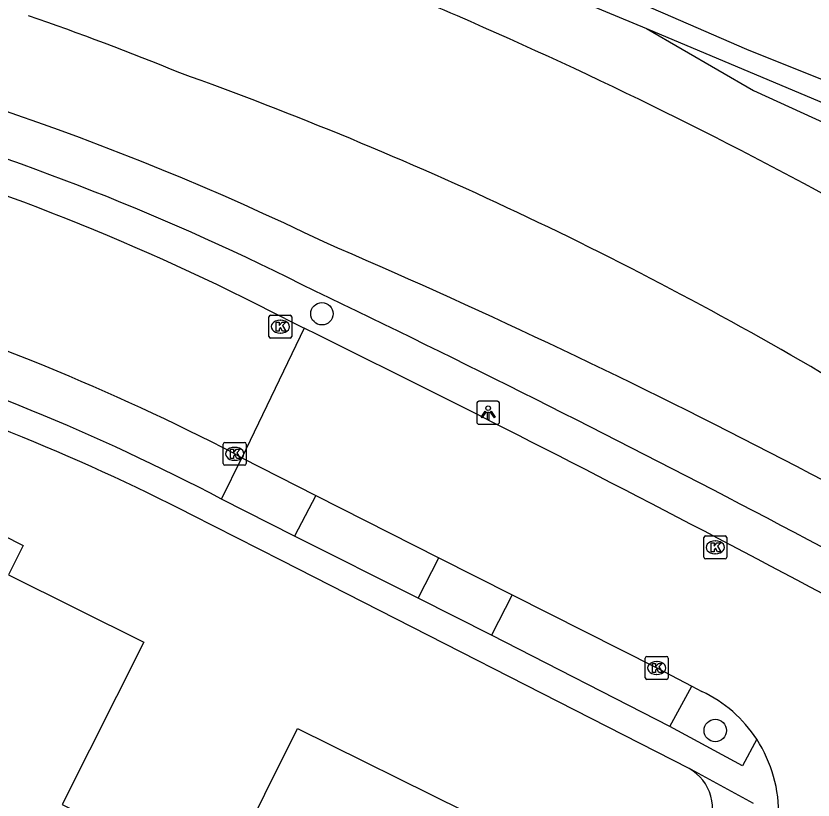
# Model space of a CAD drawing. Extents: x 160457 to 162082, y 388340 to 389736.
# Drawn here: x 160774.89 to 160809.66, y 389465.81 to 389500 of the extents above; entities that cross this region are included whole.
import ezdxf

# ---------------------------------------------------------------- set-up
doc = ezdxf.new("R2010")
doc.units = 0
for name, color, linetype in [('IMGEO_Boom', 7, 'Continuous'), ('IMGEO_Gemengd_bos', 7, 'Continuous'), ('IMGEO_Groenvoorziening', 7, 'Continuous'), ('IMGEO_Kolk', 7, 'Continuous'), ('IMGEO_Lichtpunt', 7, 'Continuous'), ('IMGEO_Pand', 7, 'Continuous'), ('IMGEO_Parkeervlak_open', 7, 'Continuous'), ('IMGEO_Rijbaan_lokaal_gesloten', 7, 'Continuous'), ('IMGEO_Voetpad_open', 7, 'Continuous'), ('IMGEO_Waterloop', 7, 'Continuous')]:
    doc.layers.add(name, color=color, linetype=linetype)

msp = doc.modelspace()

# ---------------------------------------------------------------- linework, layer by layer
at = {"layer": 'IMGEO_Boom'}
for centre in [(160788.24, 389487.014), (160805.394, 389468.841)]:
    msp.add_circle(centre, 0.489, dxfattribs=at)
at = {"layer": 'IMGEO_Gemengd_bos'}
msp.add_lwpolyline([(160862.346, 389469.141), (160852.671, 389475.082), (160842.017, 389481.099), (160831.69, 389486.832), (160815.555, 389495.014), (160806.769, 389498.535), (160803.117, 389500.128), (160799.187, 389501.842), (160790.839, 389505.317), (160776.312, 389510.152)], dxfattribs=at)
at = {"layer": 'IMGEO_Groenvoorziening'}
for points in [[(160605.238, 389504.535), (160621.404, 389506.376), (160661.358, 389509.016), (160697.011, 389512.059), (160728.084, 389514.695), (160734.762, 389514.957), (160738.002, 389514.977), (160745.424, 389514.551), (160753.479, 389513.609), (160761.595, 389512.577), (160769.727, 389511.047), (160789.359, 389504.875), (160802.397, 389499.455)], [(160802.397, 389499.455), (160807.054, 389496.747), (160813.837, 389493.655), (160819.41, 389490.775), (160825.438, 389487.411), (160838.385, 389480.097), (160848.262, 389474.709), (160860.869, 389467.137), (160878.3, 389455.616), (160888.189, 389449.177), (160898.142, 389441.82), (160907.693, 389434.345), (160911.518, 389430.979), (160916.267, 389423.396)], [(160802.397, 389499.455), (160814.091, 389494.526), (160819.752, 389491.721), (160826.019, 389488.64), (160838.873, 389481.282), (160848.924, 389475.97), (160861.351, 389468.172), (160878.942, 389456.33), (160888.506, 389450.118), (160899.169, 389442.36), (160908.436, 389435.434), (160912.406, 389432.254), (160914.979, 389429.454), (160918.217, 389424.216)]]:
    msp.add_lwpolyline(points, dxfattribs=at)
for centre, radius, start, end in [((160734.606, 389379.191), 123.269, 64.16842, 78.53378), ((160738.38, 389391.056), 108.868, 63.27151, 85.64877), ((160668.987, 389212.209), 302.469, 58.61665, 66.76372), ((160517.056, 388924.285), 625.427, 60.473817, 64.394858)]:
    msp.add_arc(centre, radius, start, end, dxfattribs=at)
at = {"layer": 'IMGEO_Kolk'}
for p, q in [((160785.925, 389486.025), (160785.925, 389486.877)), ((160786, 389486.951), (160786.852, 389486.951)), ((160786.413, 389486.731), (160786.438, 389486.731)), ((160786.926, 389486.877), (160786.926, 389486.025)), ((160786.436, 389486.171), (160786.411, 389486.171)), ((160786.852, 389485.951), (160786, 389485.951)), ((160783.934, 389480.479), (160783.934, 389481.331)), ((160784.009, 389481.405), (160784.861, 389481.405)), ((160784.422, 389481.185), (160784.447, 389481.185)), ((160784.935, 389481.331), (160784.935, 389480.479)), ((160784.861, 389480.405), (160784.009, 389480.405)), ((160784.445, 389480.625), (160784.42, 389480.625)), ((160804.969, 389477.324), (160805.821, 389477.324)), ((160804.894, 389476.398), (160804.894, 389477.25)), ((160805.382, 389477.104), (160805.407, 389477.104)), ((160805.895, 389477.25), (160805.895, 389476.398)), ((160805.821, 389476.324), (160804.969, 389476.324)), ((160805.405, 389476.544), (160805.38, 389476.544)), ((160802.415, 389472.067), (160803.267, 389472.067)), ((160802.34, 389471.141), (160802.34, 389471.993)), ((160802.828, 389471.847), (160802.853, 389471.847)), ((160803.341, 389471.993), (160803.341, 389471.141)), ((160803.267, 389471.067), (160802.415, 389471.067)), ((160802.851, 389471.287), (160802.826, 389471.287))]:
    msp.add_line(p, q, dxfattribs=at)
for points in [[(160785.925, 389486.025), (160785.925, 389486.877)], [(160786, 389486.951), (160786.852, 389486.951)], [(160786.246, 389486.651), (160786.369, 389486.651), (160786.369, 389486.5), (160786.499, 389486.651), (160786.663, 389486.651), (160786.517, 389486.5), (160786.67, 389486.251), (160786.518, 389486.251), (160786.433, 389486.415), (160786.369, 389486.348), (160786.369, 389486.251), (160786.246, 389486.251), (160786.246, 389486.651)], [(160786.926, 389486.877), (160786.926, 389486.025)], [(160786.852, 389485.951), (160786, 389485.951)], [(160783.934, 389480.479), (160783.934, 389481.331)], [(160784.009, 389481.405), (160784.861, 389481.405)], [(160784.255, 389481.105), (160784.378, 389481.105), (160784.378, 389480.954), (160784.508, 389481.105), (160784.672, 389481.105), (160784.526, 389480.954), (160784.679, 389480.705), (160784.527, 389480.705), (160784.442, 389480.869), (160784.378, 389480.802), (160784.378, 389480.705), (160784.255, 389480.705), (160784.255, 389481.105)], [(160784.935, 389481.331), (160784.935, 389480.479)], [(160784.861, 389480.405), (160784.009, 389480.405)], [(160804.969, 389477.324), (160805.821, 389477.324)], [(160804.894, 389476.398), (160804.894, 389477.25)], [(160805.215, 389477.024), (160805.338, 389477.024), (160805.338, 389476.873), (160805.468, 389477.024), (160805.632, 389477.024), (160805.486, 389476.873), (160805.639, 389476.624), (160805.487, 389476.624), (160805.402, 389476.788), (160805.338, 389476.721), (160805.338, 389476.624), (160805.215, 389476.624), (160805.215, 389477.024)], [(160805.895, 389477.25), (160805.895, 389476.398)], [(160805.821, 389476.324), (160804.969, 389476.324)], [(160802.415, 389472.067), (160803.267, 389472.067)], [(160802.34, 389471.141), (160802.34, 389471.993)], [(160802.661, 389471.767), (160802.784, 389471.767), (160802.784, 389471.616), (160802.914, 389471.767), (160803.078, 389471.767), (160802.932, 389471.616), (160803.085, 389471.367), (160802.933, 389471.367), (160802.848, 389471.531), (160802.784, 389471.464), (160802.784, 389471.367), (160802.661, 389471.367), (160802.661, 389471.767)], [(160803.341, 389471.993), (160803.341, 389471.141)], [(160803.267, 389471.067), (160802.415, 389471.067)]]:
    msp.add_lwpolyline(points, dxfattribs=at)
for centre, start, end in [((160786.002, 389486.875), 91.552, 178.448), ((160786.002, 389486.875), 91.552, 178.448), ((160786.85, 389486.875), 1.552, 88.448), ((160786.85, 389486.875), 1.552, 88.448), ((160786.002, 389486.027), 181.552, 268.448), ((160786.002, 389486.027), 181.552, 268.448), ((160786.85, 389486.027), 271.552, 358.448), ((160786.85, 389486.027), 271.552, 358.448), ((160784.011, 389481.329), 91.552, 178.448), ((160784.011, 389481.329), 91.552, 178.448), ((160784.859, 389481.329), 1.552, 88.448), ((160784.859, 389481.329), 1.552, 88.448), ((160784.011, 389480.481), 181.552, 268.448), ((160784.011, 389480.481), 181.552, 268.448), ((160784.859, 389480.481), 271.552, 358.448), ((160784.859, 389480.481), 271.552, 358.448), ((160804.971, 389477.248), 91.552, 178.448), ((160804.971, 389477.248), 91.552, 178.448), ((160805.819, 389477.248), 1.552, 88.448), ((160805.819, 389477.248), 1.552, 88.448), ((160804.971, 389476.4), 181.552, 268.448), ((160804.971, 389476.4), 181.552, 268.448), ((160805.819, 389476.4), 271.552, 358.448), ((160805.819, 389476.4), 271.552, 358.448), ((160802.417, 389471.991), 91.552, 178.448), ((160802.417, 389471.991), 91.552, 178.448), ((160803.265, 389471.991), 1.552, 88.448), ((160803.265, 389471.991), 1.552, 88.448), ((160802.417, 389471.143), 181.552, 268.448), ((160802.417, 389471.143), 181.552, 268.448), ((160803.265, 389471.143), 271.552, 358.448), ((160803.265, 389471.143), 271.552, 358.448)]:
    msp.add_arc(centre, 0.0765, start, end, dxfattribs=at)
for centre, major_axis, ratio, start_param, end_param in [((160786.412, 389486.451), (-0.387, 0.002), 0.722429, 4.712389, 7.853982), ((160786.437, 389486.451), (-0.39, 0.002), 0.717154, 1.570796, 4.712389), ((160784.421, 389480.905), (-0.387, 0.002), 0.722429, 4.712389, 7.853982), ((160784.446, 389480.905), (-0.39, 0.002), 0.717154, 1.570796, 4.712389), ((160805.381, 389476.824), (-0.387, 0.002), 0.722429, 4.712389, 7.853982), ((160805.406, 389476.824), (-0.39, 0.002), 0.717154, 1.570796, 4.712389), ((160802.827, 389471.567), (-0.387, 0.002), 0.722429, 4.712389, 7.853982), ((160802.852, 389471.567), (-0.39, 0.002), 0.717154, 1.570796, 4.712389)]:
    msp.add_ellipse(centre, major_axis=major_axis, ratio=ratio, start_param=start_param, end_param=end_param, dxfattribs=at)
at = {"layer": 'IMGEO_Lichtpunt'}
for p, q in [((160795.891, 389483.194), (160795.083, 389483.194)), ((160795.891, 389483.194), (160795.083, 389483.194)), ((160794.989, 389483.099), (160794.989, 389482.292)), ((160794.989, 389483.099), (160794.989, 389482.292)), ((160795.985, 389482.292), (160795.985, 389483.099)), ((160795.985, 389482.292), (160795.985, 389483.099)), ((160795.083, 389482.198), (160795.891, 389482.198)), ((160795.083, 389482.198), (160795.891, 389482.198))]:
    msp.add_line(p, q, dxfattribs=at)
for points in [[(160795.363, 389482.763), (160795.402, 389482.735), (160795.214, 389482.473), (160795.176, 389482.5), (160795.363, 389482.763)], [(160795.465, 389482.715), (160795.512, 389482.715), (160795.512, 389482.393), (160795.465, 389482.393), (160795.465, 389482.715)], [(160795.575, 389482.735), (160795.613, 389482.762), (160795.8, 389482.5), (160795.761, 389482.472), (160795.575, 389482.735)]]:
    msp.add_lwpolyline(points, dxfattribs=at)
msp.add_circle((160795.488, 389482.897), 0.0994, dxfattribs=at)
for centre, start, end in [((160795.083, 389483.099), 90, 180), ((160795.083, 389483.099), 90, 180), ((160795.891, 389483.099), 0, 90), ((160795.891, 389483.099), 0, 90), ((160795.083, 389482.292), 180, 270), ((160795.083, 389482.292), 180, 270), ((160795.891, 389482.292), 270, 0), ((160795.891, 389482.292), 270, 360)]:
    msp.add_arc(centre, 0.0946, start, end, dxfattribs=at)
at = {"layer": 'IMGEO_Pand'}
for points in [[(160772.276, 389462.049), (160773.561, 389464.613), (160765.725, 389468.541), (160768.582, 389474.242), (160767.313, 389474.878), (160767.483, 389475.217), (160769.723, 389479.686), (160775.207, 389476.914), (160774.569, 389475.635), (160780.47, 389472.691), (160776.91, 389465.613), (160780.619, 389463.748), (160778.379, 389459.278), (160777.027, 389456.581), (160773.006, 389458.597), (160774.242, 389461.063), (160772.276, 389462.049)], [(160786.158, 389453.661), (160786.075, 389454.929), (160784.6, 389455.66), (160786.114, 389458.701), (160782.885, 389460.309), (160787.173, 389468.923), (160794.453, 389465.329), (160793.522, 389463.445), (160797.551, 389461.455), (160796.016, 389458.407), (160797.188, 389457.816), (160795.362, 389454.132), (160794.181, 389454.711), (160792.686, 389451.664), (160791.242, 389452.347), (160790.112, 389451.639), (160788.708, 389451.468), (160786.888, 389452.389), (160786.158, 389453.661)]]:
    msp.add_lwpolyline(points, dxfattribs=at)
at = {"layer": 'IMGEO_Parkeervlak_open'}
msp.add_lwpolyline([(160803.418, 389469.013), (160804.368, 389470.767)], dxfattribs=at)
at = {"layer": 'IMGEO_Rijbaan_lokaal_gesloten'}
for points in [[(160786.619, 389486.802), (160787.468, 389486.385)], [(160787.468, 389486.385), (160784.75, 389480.727)], [(160784.435, 389480.903), (160784.75, 389480.727)], [(160784.75, 389480.727), (160787.971, 389479.087)], [(160787.971, 389479.087), (160793.342, 389476.368)], [(160793.342, 389476.368), (160796.538, 389474.752)], [(160796.538, 389474.752), (160802.84, 389471.566), (160804.368, 389470.767)], [(160804.368, 389470.767), (160804.811, 389470.535)]]:
    msp.add_lwpolyline(points, dxfattribs=at)
for centre, radius, start, end in [((160738.487, 389394.078), 104.472, 62.56654, 85.57628), ((160737.871, 389391.02), 101.228, 62.61326, 72.93186), ((160438.639, 388777.573), 789.997, 60.768765, 63.796744), ((160802.389, 389465.339), 5.733, 32.9253, 65.0091), ((160802.115, 389465.18), 6.05, 358.8093, 32.7787)]:
    msp.add_arc(centre, radius, start, end, dxfattribs=at)
at = {"layer": 'IMGEO_Voetpad_open'}
for points in [[(160783.857, 389478.934), (160784.75, 389480.727)], [(160787.971, 389479.087), (160787.04, 389477.321)], [(160787.04, 389477.321), (160783.857, 389478.934)], [(160804.248, 389467.183), (160786.476, 389476.25), (160782.585, 389478.235)], [(160792.429, 389474.616), (160787.04, 389477.321)], [(160792.429, 389474.616), (160793.342, 389476.368)], [(160795.631, 389472.99), (160792.429, 389474.616)], [(160796.538, 389474.752), (160795.631, 389472.99)], [(160803.418, 389469.013), (160795.631, 389472.99)], [(160807.201, 389468.455), (160806.581, 389467.298), (160803.418, 389469.013)], [(160807.055, 389465.653), (160804.34, 389467.139), (160804.248, 389467.183)]]:
    msp.add_lwpolyline(points, dxfattribs=at)
for centre, radius, start, end in [((160737.537, 389390.382), 99.935, 62.3871, 72.88468), ((160736.874, 389388.323), 100.864, 63.05118, 72.93328), ((160803.262, 389465.424), 2.016, 330.7204, 60.7344)]:
    msp.add_arc(centre, radius, start, end, dxfattribs=at)
at = {"layer": 'IMGEO_Waterloop'}
for centre, radius, start, end in [((160713.08, 389312.881), 203.925, 66.57585, 69.40001), ((160738.712, 389392.392), 113.705, 67.60072, 71.15206), ((160713.77, 389314.581), 202.09, 60.92482, 66.56372), ((160726.101, 389341.42), 165.819, 59.26533, 70.28453)]:
    msp.add_arc(centre, radius, start, end, dxfattribs=at)

doc.saveas('drawing.dxf')
